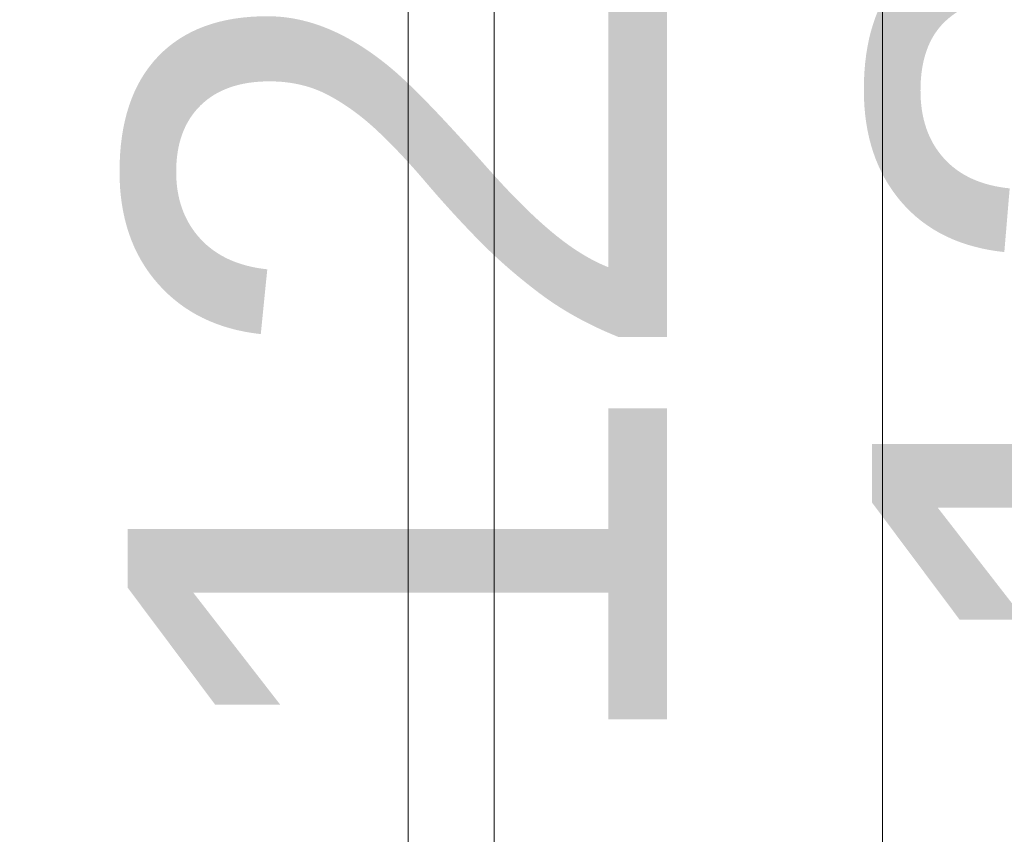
# Model space of a CAD drawing. Header units: millimetres. Extents: x -1970 to 61924, y -58230 to 6847.
# Tile 706 of 925: x 26750 to 27206, y 593 to 970. Entities that reach past the tile are written whole.
import ezdxf

# ---------------------------------------------------------------- set-up
doc = ezdxf.new("R2010")
doc.units = ezdxf.units.MM
doc.layers.add('COTAS_P', color=1, linetype='Continuous', lineweight=0)
doc.layers.add('lateral_bajante_movil', color=7, linetype='Continuous', lineweight=0)
doc.dimstyles.new('R19_100', dxfattribs={"dimtxt": 250, "dimasz": 150, "dimexe": 150, "dimexo": 80, "dimgap": 100, "dimtad": 1, "dimtih": 1, "dimtoh": 1, "dimdsep": 46, "dimcen": 0.09, "dimadec": 0, "dimazin": 0, "dimtfac": 1, "dimtdec": 4, "dimtofl": 0, "dimtmove": 0, "dimatfit": 3, "dimfxl": 1, "dimtolj": 1, "dimtzin": 0, "dimarcsym": 0})

# ---------------------------------------------------------------- blocks, each defined once
blk = doc.blocks.new('DIM_R26_9')
at = {"layer": 'COTAS_P'}
for p, q in [((26750.07, 1241), (27150.07, 1241)), ((27150.07, 1241), (27105.07, 1091)), ((27150.07, 0), (27150.07, 1241)), ((27150.07, 1241), (27195.07, 1091)), ((27150.07, 0), (27105.07, 150)), ((27150.07, 0), (27195.07, 150)), ((26750.07, 0), (27150.07, 0))]:
    blk.add_line(p, q, dxfattribs=at)
blk.add_text('1241 P', height=250, rotation=90, dxfattribs=at).set_placement((27050.07, 620.5))
blk = doc.blocks.new('DIM_R26_27')
at = {"layer": 'COTAS_P'}
for p, q in [((26795.07, 1320), (27495.07, 1320)), ((27495.07, 1320), (27450.07, 1170)), ((27495.07, 0), (27495.07, 1320)), ((27495.07, 1320), (27540.07, 1170)), ((27495.07, 0), (27450.07, 150)), ((27495.07, 0), (27540.07, 150)), ((26795.07, 0), (27495.07, 0))]:
    blk.add_line(p, q, dxfattribs=at)
blk.add_text('1320 P', height=250, rotation=90, dxfattribs=at).set_placement((27395.07, 660))

msp = doc.modelspace()

# ---------------------------------------------------------------- linework, layer by layer
at = {"layer": 'lateral_bajante_movil'}
for p, q in [((26930.067, 1096.179), (26930.067, 225)), ((26970.067, 225), (26970.067, 1096.179))]:
    msp.add_line(p, q, dxfattribs=at)

# ---------------------------------------------------------------- dimensions: what is measured, and where the dimension line sits
at = {"layer": 'COTAS_P'}
for p1, p2, distance, picture, middle in [((26795.067, 0), (26795.067, 1320), -700, 'DIM_R26_27', (27495.067, 660)), ((26750.067, 0), (26750.067, 1241), -400, 'DIM_R26_9', (27150.067, 620.5))]:
    dim = msp.add_aligned_dim(p1=p1, p2=p2, distance=distance, text='<> P', dimstyle='R19_100', dxfattribs=at)
    dim.commit()
    dim.dimension.update_dxf_attribs({"geometry": picture, "text_midpoint": middle})

doc.saveas('drawing.dxf')
